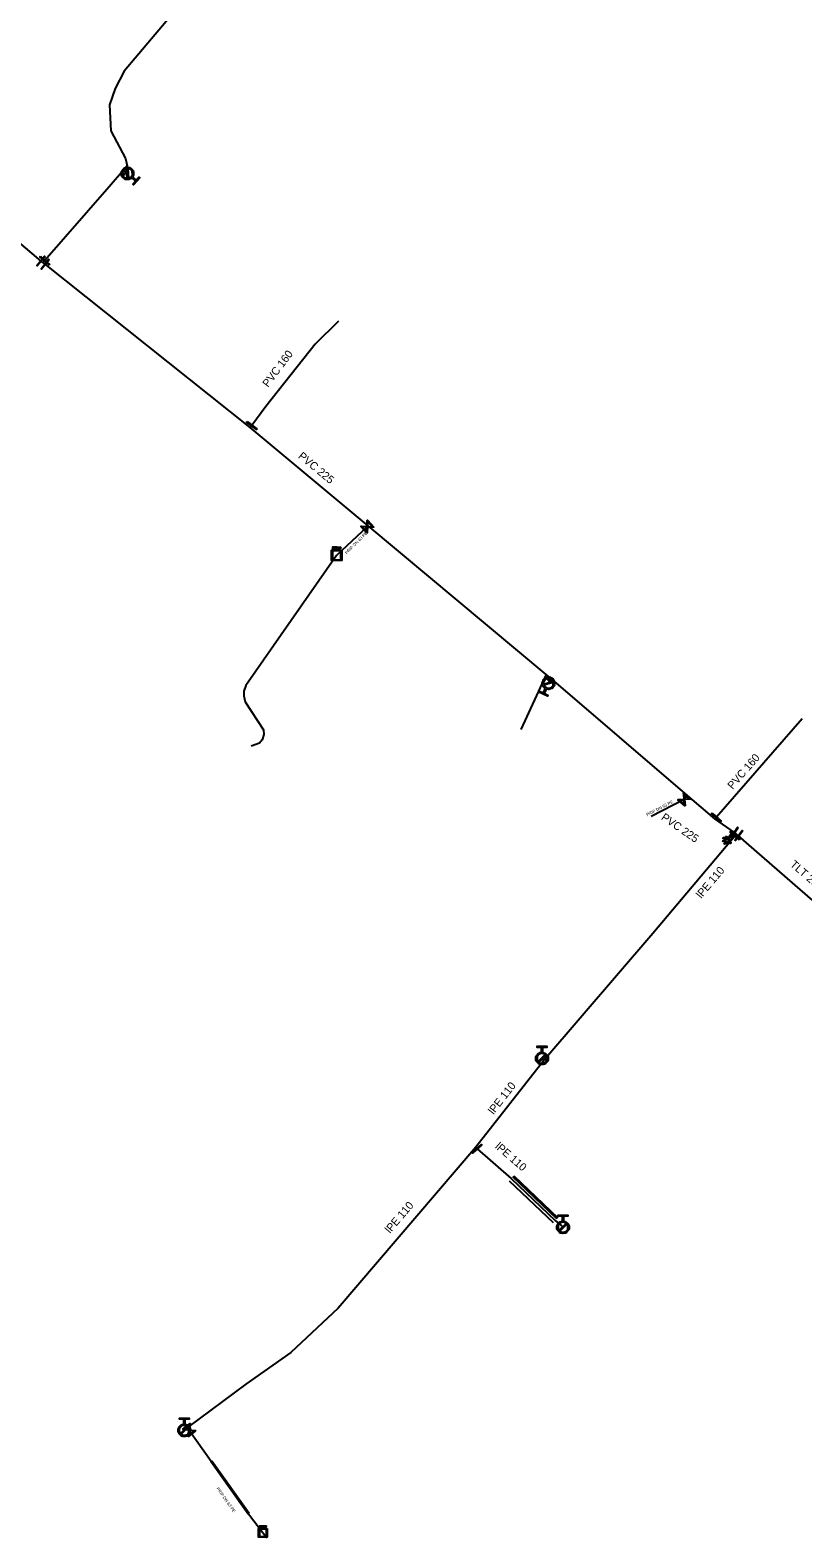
# Model space of a CAD drawing. Extents: x -643544 to -637295, y -1119190 to -1111715.
# Drawn here: x -640687.6 to -640560.5, y -1115940.8 to -1115692.7 of the extents above; entities that cross this region are included whole.
import ezdxf

# ---------------------------------------------------------------- set-up
doc = ezdxf.new("R2010")
doc.units = 0
for name, color, linetype in [('Default', 7, 'Continuous'), ('VP Chránička', 7, 'Continuous'), ('VP Chránička - okraje', 7, 'Continuous'), ('VP Hydrant', 7, 'Continuous'), ('VP Popis přípojky', 7, 'Continuous'), ('VP Přípojka', 7, 'Continuous'), ('VP Změna materiálu', 7, 'Continuous'), ('VP Řad', 7, 'Continuous'), ('VP Řad - popis', 7, 'Continuous'), ('VP Šachta', 7, 'Continuous'), ('VP Šoupě', 7, 'Continuous')]:
    doc.layers.add(name, color=color, linetype=linetype)

msp = doc.modelspace()

# ---------------------------------------------------------------- linework, layer by layer
at = {"layer": 'Default'}
for points in [[(-640670.88, -1115717.03), (-640671.14, -1115717.29), (-640671.5, -1115717.31), (-640671.92, -1115717.34), (-640672.23, -1115717.06), (-640672.54, -1115716.79), (-640672.57, -1115716.38), (-640672.6, -1115715.96), (-640672.32, -1115715.65), (-640672.05, -1115715.34), (-640671.64, -1115715.31), (-640671.23, -1115715.28), (-640670.91, -1115715.55), (-640670.6, -1115715.83), (-640670.57, -1115716.24), (-640670.54, -1115716.61), (-640670.76, -1115716.9)], [(-640671.72, -1115715.51), (-640671.99, -1115715.56), (-640672.18, -1115715.77), (-640672.4, -1115716.03), (-640672.38, -1115716.36), (-640672.36, -1115716.7), (-640672.1, -1115716.92), (-640671.88, -1115717.11), (-640671.61, -1115717.12)], [(-640671.42, -1115717.11), (-640671.15, -1115717.06), (-640670.95, -1115716.84), (-640670.73, -1115716.59), (-640670.76, -1115716.25), (-640670.78, -1115715.92), (-640671.03, -1115715.7), (-640671.25, -1115715.5), (-640671.53, -1115715.5)], [(-640637.64, -1115777.78), (-640637.59, -1115777.78), (-640637.57, -1115777.79), (-640637.54, -1115777.79), (-640637.52, -1115777.81), (-640637.49, -1115777.82), (-640637.48, -1115777.85), (-640637.47, -1115777.88), (-640637.47, -1115777.91), (-640637.47, -1115777.96), (-640637.5, -1115778), (-640637.54, -1115778.04), (-640637.63, -1115778.04)], [(-640637.23, -1115777.97), (-640637.19, -1115777.97), (-640637.17, -1115777.97), (-640637.15, -1115777.96), (-640637.14, -1115777.94), (-640637.13, -1115777.92), (-640637.13, -1115777.9), (-640637.13, -1115777.87), (-640637.15, -1115777.85), (-640637.17, -1115777.83), (-640637.22, -1115777.83)], [(-640637.22, -1115777.78), (-640637.17, -1115777.78), (-640637.14, -1115777.8), (-640637.11, -1115777.81), (-640637.09, -1115777.84), (-640637.07, -1115777.87), (-640637.07, -1115777.9), (-640637.07, -1115777.95), (-640637.1, -1115777.98), (-640637.13, -1115778.01), (-640637.19, -1115778.02), (-640637.17, -1115778.03), (-640637.16, -1115778.04), (-640637.13, -1115778.06), (-640637.11, -1115778.1)], [(-640636.67, -1115777.79), (-640636.63, -1115777.79), (-640636.61, -1115777.79), (-640636.58, -1115777.8), (-640636.55, -1115777.81), (-640636.53, -1115777.82), (-640636.52, -1115777.85), (-640636.51, -1115777.88), (-640636.51, -1115777.91), (-640636.51, -1115777.97), (-640636.54, -1115778), (-640636.58, -1115778.04), (-640636.67, -1115778.04)], [(-640637.63, -1115777.99), (-640637.57, -1115777.99), (-640637.55, -1115777.97), (-640637.53, -1115777.95), (-640637.53, -1115777.91), (-640637.53, -1115777.88), (-640637.54, -1115777.86), (-640637.56, -1115777.85), (-640637.58, -1115777.84), (-640637.59, -1115777.84), (-640637.63, -1115777.84)], [(-640637.16, -1115778.13), (-640637.19, -1115778.09), (-640637.2, -1115778.07), (-640637.22, -1115778.04), (-640637.23, -1115778.04), (-640637.25, -1115778.03), (-640637.26, -1115778.03), (-640637.27, -1115778.02), (-640637.29, -1115778.02)], [(-640636.67, -1115777.99), (-640636.61, -1115777.99), (-640636.59, -1115777.97), (-640636.57, -1115777.95), (-640636.57, -1115777.91), (-640636.57, -1115777.89), (-640636.58, -1115777.87), (-640636.59, -1115777.85), (-640636.61, -1115777.84), (-640636.63, -1115777.84), (-640636.67, -1115777.84)], [(-640602.86, -1115801.05), (-640603.17, -1115800.86), (-640603.29, -1115800.52), (-640603.42, -1115800.12), (-640603.24, -1115799.75), (-640603.06, -1115799.38), (-640602.66, -1115799.24), (-640602.27, -1115799.11), (-640601.9, -1115799.29), (-640601.53, -1115799.47), (-640601.39, -1115799.86), (-640601.26, -1115800.25), (-640601.44, -1115800.63), (-640601.62, -1115801), (-640602.01, -1115801.14), (-640602.36, -1115801.26), (-640602.69, -1115801.13)], [(-640601.6, -1115799.84), (-640601.72, -1115799.59), (-640601.98, -1115799.46), (-640602.28, -1115799.32), (-640602.6, -1115799.42), (-640602.92, -1115799.53), (-640603.07, -1115799.84), (-640603.2, -1115800.1), (-640603.13, -1115800.37)], [(-640603.07, -1115800.54), (-640602.96, -1115800.8), (-640602.69, -1115800.92), (-640602.39, -1115801.07), (-640602.07, -1115800.96), (-640601.76, -1115800.85), (-640601.61, -1115800.55), (-640601.48, -1115800.29), (-640601.54, -1115800.01)], [(-640603.33, -1115860.96), (-640602.97, -1115860.99), (-640602.71, -1115861.24), (-640602.42, -1115861.54), (-640602.42, -1115861.95), (-640602.42, -1115862.37), (-640602.71, -1115862.66), (-640603.01, -1115862.95), (-640603.42, -1115862.95), (-640603.83, -1115862.95), (-640604.13, -1115862.66), (-640604.42, -1115862.37), (-640604.42, -1115861.95), (-640604.42, -1115861.54), (-640604.13, -1115861.24), (-640603.87, -1115860.98), (-640603.51, -1115860.96)], [(-640602.91, -1115861.32), (-640603.13, -1115861.14), (-640603.42, -1115861.14), (-640603.76, -1115861.14), (-640604, -1115861.37), (-640604.23, -1115861.61), (-640604.23, -1115861.95), (-640604.23, -1115862.24), (-640604.06, -1115862.46)], [(-640603.93, -1115862.59), (-640603.71, -1115862.76), (-640603.42, -1115862.76), (-640603.09, -1115862.76), (-640602.85, -1115862.53), (-640602.61, -1115862.29), (-640602.61, -1115861.95), (-640602.61, -1115861.66), (-640602.78, -1115861.44)], [(-640599.87, -1115888.73), (-640599.51, -1115888.76), (-640599.26, -1115889.02), (-640598.96, -1115889.31), (-640598.96, -1115889.73), (-640598.96, -1115890.14), (-640599.26, -1115890.43), (-640599.55, -1115890.73), (-640599.97, -1115890.73), (-640600.38, -1115890.73), (-640600.67, -1115890.43), (-640600.96, -1115890.14), (-640600.96, -1115889.73), (-640600.96, -1115889.31), (-640600.67, -1115889.02), (-640600.42, -1115888.76), (-640600.06, -1115888.73)], [(-640599.46, -1115889.09), (-640599.67, -1115888.91), (-640599.97, -1115888.91), (-640600.3, -1115888.91), (-640600.54, -1115889.15), (-640600.78, -1115889.39), (-640600.78, -1115889.72), (-640600.78, -1115890.02), (-640600.6, -1115890.23)], [(-640600.47, -1115890.36), (-640600.26, -1115890.54), (-640599.97, -1115890.54), (-640599.63, -1115890.54), (-640599.39, -1115890.3), (-640599.15, -1115890.06), (-640599.15, -1115889.72), (-640599.15, -1115889.43), (-640599.33, -1115889.22)], [(-640662.14, -1115922.14), (-640661.78, -1115922.17), (-640661.53, -1115922.43), (-640661.24, -1115922.72), (-640661.24, -1115923.14), (-640661.24, -1115923.56), (-640661.53, -1115923.85), (-640661.82, -1115924.14), (-640662.24, -1115924.14), (-640662.65, -1115924.14), (-640662.94, -1115923.85), (-640663.24, -1115923.56), (-640663.24, -1115923.14), (-640663.24, -1115922.72), (-640662.94, -1115922.43), (-640662.69, -1115922.17), (-640662.33, -1115922.14)], [(-640661.73, -1115922.5), (-640661.94, -1115922.32), (-640662.24, -1115922.32), (-640662.58, -1115922.32), (-640662.81, -1115922.56), (-640663.05, -1115922.8), (-640663.05, -1115923.14), (-640663.05, -1115923.43), (-640662.87, -1115923.65)], [(-640662.74, -1115923.78), (-640662.53, -1115923.95), (-640662.24, -1115923.95), (-640661.9, -1115923.95), (-640661.66, -1115923.71), (-640661.43, -1115923.47), (-640661.43, -1115923.14), (-640661.43, -1115922.85), (-640661.6, -1115922.63)], [(-640649.68, -1115938.86), (-640649.65, -1115938.86), (-640649.63, -1115938.86), (-640649.6, -1115938.86), (-640649.58, -1115938.88), (-640649.56, -1115938.89), (-640649.55, -1115938.91), (-640649.54, -1115938.93), (-640649.54, -1115938.96), (-640649.54, -1115939.01), (-640649.57, -1115939.04), (-640649.6, -1115939.07), (-640649.68, -1115939.07)], [(-640649.68, -1115939.03), (-640649.63, -1115939.03), (-640649.61, -1115939.01), (-640649.59, -1115938.99), (-640649.59, -1115938.96), (-640649.59, -1115938.94), (-640649.6, -1115938.92), (-640649.61, -1115938.91), (-640649.63, -1115938.9), (-640649.64, -1115938.9), (-640649.68, -1115938.9)], [(-640649.29, -1115939.14), (-640649.31, -1115939.11), (-640649.32, -1115939.09), (-640649.33, -1115939.07), (-640649.35, -1115939.07), (-640649.36, -1115939.06), (-640649.37, -1115939.06), (-640649.37, -1115939.06), (-640649.39, -1115939.06)], [(-640649.35, -1115939.01), (-640649.31, -1115939.01), (-640649.3, -1115939.01), (-640649.28, -1115939), (-640649.27, -1115938.99), (-640649.26, -1115938.97), (-640649.26, -1115938.95), (-640649.26, -1115938.93), (-640649.28, -1115938.91), (-640649.3, -1115938.9), (-640649.34, -1115938.9)], [(-640649.34, -1115938.86), (-640649.29, -1115938.86), (-640649.26, -1115938.87), (-640649.24, -1115938.88), (-640649.22, -1115938.9), (-640649.21, -1115938.92), (-640649.21, -1115938.95), (-640649.21, -1115938.99), (-640649.23, -1115939.02), (-640649.26, -1115939.04), (-640649.31, -1115939.05), (-640649.29, -1115939.06), (-640649.28, -1115939.07), (-640649.26, -1115939.09), (-640649.24, -1115939.12)], [(-640648.88, -1115938.86), (-640648.84, -1115938.86), (-640648.82, -1115938.86), (-640648.8, -1115938.87), (-640648.78, -1115938.88), (-640648.76, -1115938.89), (-640648.75, -1115938.91), (-640648.74, -1115938.93), (-640648.74, -1115938.96), (-640648.74, -1115939.01), (-640648.77, -1115939.04), (-640648.8, -1115939.07), (-640648.87, -1115939.07)], [(-640648.87, -1115939.03), (-640648.83, -1115939.03), (-640648.81, -1115939.01), (-640648.79, -1115938.99), (-640648.79, -1115938.96), (-640648.79, -1115938.94), (-640648.8, -1115938.92), (-640648.81, -1115938.91), (-640648.83, -1115938.9), (-640648.84, -1115938.9), (-640648.88, -1115938.9)]]:
    msp.add_open_spline(points, degree=3, dxfattribs=at)
at = {"layer": 'VP Chránička'}
for points in [[(-640608.13, -1115881.34), (-640600.91, -1115888.24)], [(-640608.8, -1115882.08), (-640601.6, -1115888.96)], [(-640657.8, -1115928.2), (-640651.65, -1115936.86)]]:
    msp.add_lwpolyline(points, dxfattribs=at)
at = {"layer": 'VP Chránička - okraje'}
for points in [[(-640600.99, -1115888.32), (-640608.2, -1115881.42)], [(-640608.05, -1115881.26), (-640600.83, -1115888.16)], [(-640651.74, -1115936.93), (-640657.89, -1115928.27)], [(-640657.71, -1115928.14), (-640651.56, -1115936.79)]]:
    msp.add_lwpolyline(points, dxfattribs=at)
at = {"layer": 'VP Hydrant'}
for points in [[(-640671.61, -1115717.12), (-640671.72, -1115715.51)], [(-640671.53, -1115715.5), (-640671.42, -1115717.11)], [(-640670.76, -1115716.9), (-640670.14, -1115717.43), (-640669.69, -1115716.92), (-640669.55, -1115717.04), (-640670.58, -1115718.21), (-640670.71, -1115718.09), (-640670.26, -1115717.57), (-640670.88, -1115717.03)], [(-640603.13, -1115800.37), (-640601.6, -1115799.84)], [(-640601.54, -1115800.01), (-640603.07, -1115800.54)], [(-640602.69, -1115801.13), (-640603.05, -1115801.86), (-640602.43, -1115802.17), (-640602.51, -1115802.33), (-640603.92, -1115801.65), (-640603.84, -1115801.48), (-640603.22, -1115801.78), (-640602.86, -1115801.05)], [(-640603.51, -1115860.96), (-640603.51, -1115860.14), (-640604.2, -1115860.14), (-640604.2, -1115859.95), (-640602.64, -1115859.95), (-640602.64, -1115860.14), (-640603.33, -1115860.14), (-640603.33, -1115860.96)], [(-640604.06, -1115862.46), (-640602.91, -1115861.32)], [(-640602.78, -1115861.44), (-640603.93, -1115862.59)], [(-640600.06, -1115888.73), (-640600.06, -1115887.91), (-640600.75, -1115887.91), (-640600.75, -1115887.73), (-640599.18, -1115887.73), (-640599.18, -1115887.91), (-640599.87, -1115887.91), (-640599.87, -1115888.73)], [(-640600.6, -1115890.23), (-640599.46, -1115889.09)], [(-640599.33, -1115889.22), (-640600.47, -1115890.36)], [(-640662.33, -1115922.14), (-640662.33, -1115921.32), (-640663.02, -1115921.32), (-640663.02, -1115921.14), (-640661.45, -1115921.14), (-640661.45, -1115921.32), (-640662.14, -1115921.32), (-640662.14, -1115922.14)], [(-640662.87, -1115923.65), (-640661.73, -1115922.5)], [(-640661.6, -1115922.63), (-640662.74, -1115923.78)]]:
    msp.add_lwpolyline(points, dxfattribs=at)
at = {"layer": 'VP Přípojka'}
for points in [[(-640671.57, -1115716.31), (-640671.8, -1115716.11), (-640672.2, -1115715.76)], [(-640632, -1115774.31), (-640632.15, -1115774.46), (-640637.18, -1115779.16), (-640652.09, -1115800.59), (-640652.44, -1115801.51), (-640652.46, -1115802.29), (-640652.2, -1115803.27), (-640649.18, -1115807.85), (-640649.14, -1115808.62), (-640649.43, -1115809.52), (-640649.88, -1115810.05), (-640651.21, -1115810.57)], [(-640602.74, -1115798.74), (-640606.91, -1115807.79)], [(-640602.34, -1115800.19), (-640602.15, -1115799.8), (-640601.87, -1115799.47)], [(-640579.47, -1115818.7), (-640580.02, -1115819.32), (-640585.46, -1115822.12)], [(-640603.14, -1115862.28), (-640603.42, -1115861.95)], [(-640661.72, -1115922.7), (-640661.41, -1115923.1), (-640657.8, -1115928.2), (-640651.65, -1115936.86), (-640649.92, -1115939.17), (-640648.68, -1115940.83)]]:
    msp.add_lwpolyline(points, dxfattribs=at)
at = {"layer": 'VP Změna materiálu'}
msp.add_lwpolyline([(-640573.04, -1115826.26), (-640573.35, -1115826.71), (-640573.47, -1115826.62), (-640573.17, -1115826.18), (-640573.63, -1115826.26), (-640573.66, -1115826.11), (-640573.2, -1115826.02), (-640573.67, -1115825.7), (-640573.59, -1115825.57), (-640573.1, -1115825.9), (-640573.19, -1115825.44), (-640573.04, -1115825.41), (-640572.95, -1115825.86), (-640572.05, -1115824.56), (-640571.92, -1115824.65), (-640572.83, -1115825.96), (-640572.36, -1115825.87), (-640572.34, -1115826.02), (-640572.8, -1115826.11), (-640572.32, -1115826.44), (-640572.41, -1115826.57), (-640572.88, -1115826.24), (-640572.8, -1115826.7), (-640572.95, -1115826.73), (-640573.04, -1115826.26)], dxfattribs=at)
at = {"layer": 'VP Řad'}
for points in [[(-640550.3, -1115564.07), (-640550.83, -1115564.84), (-640551.07, -1115565.27), (-640560.95, -1115579.51), (-640562.18, -1115580.12), (-640565.72, -1115579.18), (-640572.72, -1115581.54), (-640619.27, -1115636.87), (-640672.1, -1115699.48), (-640673.58, -1115702.36), (-640674.55, -1115705), (-640674.32, -1115709.29), (-640671.92, -1115713.83), (-640671.64, -1115715.04), (-640672.2, -1115715.76), (-640674.57, -1115718.49), (-640685.17, -1115730.64), (-640685.42, -1115730.98)], [(-640728.97, -1115694.03), (-640685.8, -1115730.74), (-640685.42, -1115730.98)], [(-640651.4, -1115758.11), (-640685.11, -1115731.26), (-640685.42, -1115730.98)], [(-640636.89, -1115740.6), (-640640.73, -1115744.42), (-640648.82, -1115754.69), (-640651.14, -1115757.78), (-640651.4, -1115758.11)], [(-640574.99, -1115822.53), (-640579.47, -1115818.7), (-640601.87, -1115799.47), (-640602.74, -1115798.74), (-640632, -1115774.31), (-640651.4, -1115758.11)], [(-640560.62, -1115806.05), (-640574.75, -1115822.25), (-640574.99, -1115822.53)], [(-640571.76, -1115824.76), (-640574.99, -1115822.53)], [(-640552.57, -1115841.46), (-640569.36, -1115826.85), (-640571.14, -1115825.26), (-640571.44, -1115825.05), (-640571.76, -1115824.76)], [(-640571.44, -1115825.05), (-640571.67, -1115825.29), (-640585.22, -1115841.41), (-640603.14, -1115862.28), (-640614.31, -1115876.56), (-640636.93, -1115903.03), (-640644.72, -1115910.33), (-640652.11, -1115915.56), (-640661.72, -1115922.7), (-640662.24, -1115923.14)], [(-640614.31, -1115876.56), (-640614.09, -1115876.82), (-640608.46, -1115881.71), (-640601.25, -1115888.6), (-640599.96, -1115889.73)]]:
    msp.add_lwpolyline(points, dxfattribs=at)
at = {"layer": 'VP Šachta'}
for points in [[(-640637.8, -1115778.21), (-640637.8, -1115777.78), (-640637.64, -1115777.78)], [(-640637.41, -1115778.21), (-640637.41, -1115777.78), (-640637.22, -1115777.78)], [(-640637.22, -1115777.83), (-640637.36, -1115777.83), (-640637.36, -1115777.97)], [(-640636.98, -1115778.22), (-640636.98, -1115777.79), (-640636.92, -1115777.79), (-640636.92, -1115778.22), (-640636.98, -1115778.22)], [(-640636.83, -1115778.22), (-640636.83, -1115777.79), (-640636.67, -1115777.79)], [(-640636.33, -1115778.29), (-640636.33, -1115780.03), (-640638.03, -1115780.03), (-640638.03, -1115778.29), (-640636.33, -1115778.29)], [(-640637.88, -1115778.44), (-640637.88, -1115779.88), (-640636.48, -1115779.88), (-640636.48, -1115778.44), (-640637.88, -1115778.44)], [(-640637.63, -1115778.04), (-640637.74, -1115778.04), (-640637.74, -1115778.21), (-640637.8, -1115778.21)], [(-640637.63, -1115777.84), (-640637.74, -1115777.84), (-640637.74, -1115777.99)], [(-640637.74, -1115777.99), (-640637.63, -1115777.99)], [(-640637.29, -1115778.02), (-640637.36, -1115778.02), (-640637.36, -1115778.21), (-640637.41, -1115778.21)], [(-640637.36, -1115777.97), (-640637.23, -1115777.97)], [(-640637.11, -1115778.1), (-640637.03, -1115778.21), (-640637.11, -1115778.21), (-640637.16, -1115778.13)], [(-640636.67, -1115778.04), (-640636.78, -1115778.04), (-640636.78, -1115778.22), (-640636.83, -1115778.22)], [(-640636.67, -1115777.84), (-640636.78, -1115777.84), (-640636.78, -1115777.99)], [(-640636.78, -1115777.99), (-640636.67, -1115777.99)], [(-640649.82, -1115939.22), (-640649.82, -1115938.86), (-640649.68, -1115938.86)], [(-640649.68, -1115939.07), (-640649.77, -1115939.07), (-640649.77, -1115939.22), (-640649.82, -1115939.22)], [(-640649.68, -1115938.9), (-640649.77, -1115938.9), (-640649.77, -1115939.03)], [(-640649.77, -1115939.03), (-640649.68, -1115939.03)], [(-640649.5, -1115939.22), (-640649.5, -1115938.86), (-640649.34, -1115938.86)], [(-640649.39, -1115939.06), (-640649.45, -1115939.06), (-640649.45, -1115939.22), (-640649.5, -1115939.22)], [(-640649.34, -1115938.9), (-640649.45, -1115938.9), (-640649.45, -1115939.01)], [(-640649.45, -1115939.01), (-640649.35, -1115939.01)], [(-640649.13, -1115939.22), (-640649.13, -1115938.86), (-640649.09, -1115938.86), (-640649.09, -1115939.22), (-640649.13, -1115939.22)], [(-640649.01, -1115939.22), (-640649.01, -1115938.86), (-640648.88, -1115938.86)], [(-640648.87, -1115939.07), (-640648.97, -1115939.07), (-640648.97, -1115939.22), (-640649.01, -1115939.22)], [(-640648.88, -1115938.9), (-640648.97, -1115938.9), (-640648.97, -1115939.03)], [(-640648.97, -1115939.03), (-640648.87, -1115939.03)], [(-640648.59, -1115939.28), (-640648.59, -1115940.73), (-640650.01, -1115940.73), (-640650.01, -1115939.28), (-640648.59, -1115939.28)], [(-640649.89, -1115939.4), (-640649.89, -1115940.61), (-640648.72, -1115940.61), (-640648.72, -1115939.4), (-640649.89, -1115939.4)], [(-640649.24, -1115939.12), (-640649.18, -1115939.22), (-640649.24, -1115939.22), (-640649.29, -1115939.14)]]:
    msp.add_lwpolyline(points, dxfattribs=at)
at = {"layer": 'VP Šoupě'}
for points in [[(-640671.27, -1115715.58), (-640672.26, -1115716.71), (-640672.33, -1115716.64), (-640671.34, -1115715.51), (-640671.27, -1115715.58)], [(-640685.1, -1115730.02), (-640686.4, -1115731.54), (-640686.5, -1115731.46), (-640685.2, -1115729.94), (-640685.1, -1115730.02)], [(-640685.88, -1115729.94), (-640684.38, -1115731.25), (-640684.46, -1115731.34), (-640685.96, -1115730.03), (-640685.88, -1115729.94)], [(-640684.44, -1115730.52), (-640685.68, -1115732.08), (-640685.78, -1115732), (-640684.54, -1115730.44), (-640684.44, -1115730.52)], [(-640651.9, -1115757.13), (-640650.3, -1115758.33), (-640650.38, -1115758.43), (-640651.98, -1115757.23), (-640651.9, -1115757.13)], [(-640632.2, -1115775.51), (-640633.21, -1115774.41), (-640633.17, -1115774.37), (-640633.04, -1115774.38), (-640632.2, -1115774.41), (-640632.16, -1115773.44), (-640632.11, -1115773.39), (-640631.09, -1115774.5), (-640631.14, -1115774.54), (-640632.11, -1115774.5), (-640632.14, -1115775.34), (-640632.15, -1115775.47), (-640632.2, -1115775.51)], [(-640632.23, -1115775.34), (-640632.2, -1115774.5), (-640633.04, -1115774.47), (-640632.23, -1115775.34)], [(-640632.08, -1115773.57), (-640632.11, -1115774.41), (-640631.27, -1115774.44), (-640632.08, -1115773.57)], [(-640602.69, -1115799.28), (-640601.54, -1115800.24), (-640601.6, -1115800.31), (-640602.75, -1115799.35), (-640602.69, -1115799.28)], [(-640580.08, -1115818.26), (-640578.96, -1115819.25), (-640579, -1115819.3), (-640579.13, -1115819.3), (-640579.97, -1115819.36), (-640579.9, -1115820.33), (-640579.95, -1115820.38), (-640581.07, -1115819.39), (-640581.03, -1115819.34), (-640580.06, -1115819.28), (-640580.12, -1115818.44), (-640580.13, -1115818.31), (-640580.08, -1115818.26)], [(-640580, -1115820.21), (-640580.05, -1115819.37), (-640580.89, -1115819.42), (-640580, -1115820.21)], [(-640580.03, -1115818.44), (-640579.97, -1115819.27), (-640579.14, -1115819.22), (-640580.03, -1115818.44)], [(-640575.46, -1115821.55), (-640573.95, -1115822.86), (-640574.03, -1115822.95), (-640575.54, -1115821.64), (-640575.46, -1115821.55)], [(-640570.95, -1115825.99), (-640572.48, -1115824.7), (-640572.4, -1115824.6), (-640570.87, -1115825.89), (-640570.95, -1115825.99)], [(-640571.15, -1115823.97), (-640572.27, -1115825.62), (-640572.38, -1115825.56), (-640571.26, -1115823.9), (-640571.15, -1115823.97)], [(-640570.39, -1115824.51), (-640571.62, -1115826.09), (-640571.72, -1115826.01), (-640570.49, -1115824.44), (-640570.39, -1115824.51)], [(-640613.29, -1115876.22), (-640614.81, -1115877.52), (-640614.89, -1115877.43), (-640613.37, -1115876.13), (-640613.29, -1115876.22)], [(-640660.36, -1115923.22), (-640661.54, -1115924.15), (-640661.58, -1115924.1), (-640661.56, -1115923.97), (-640661.46, -1115923.14), (-640662.42, -1115923.02), (-640662.46, -1115922.97), (-640661.28, -1115922.04), (-640661.24, -1115922.1), (-640661.36, -1115923.06), (-640660.53, -1115923.16), (-640660.4, -1115923.17), (-640660.36, -1115923.22)], [(-640662.29, -1115922.95), (-640661.45, -1115923.05), (-640661.35, -1115922.22), (-640662.29, -1115922.95)], [(-640660.54, -1115923.25), (-640661.37, -1115923.15), (-640661.47, -1115923.98), (-640660.54, -1115923.25)]]:
    msp.add_lwpolyline(points, dxfattribs=at)

# ---------------------------------------------------------------- texts
at = {"layer": 'VP Popis přípojky'}
for rotation, p in [(45.4098, (-640635.5, -1115779.01)), (27.247, (-640586.13, -1115822.11)), (305.3934, (-640656.98, -1115932.74))]:
    msp.add_text('PRIP DN 63 PE', height=0.5, rotation=rotation, dxfattribs=at).set_placement(p)
at = {"layer": 'VP Řad - popis'}
for s, rotation, p in [('PVC 160', 53.1005, (-640648.46, -1115751.59)), ('PVC 225', 320.1391, (-640643.61, -1115763.02)), ('PVC 160', 48.9119, (-640572.08, -1115817.76)), ('PVC 225', 325.3335, (-640583.94, -1115822.55)), ('TLT 200', 318.9717, (-640562.73, -1115830.19)), ('lPE 110', 49.9543, (-640577.23, -1115835.71)), ('lPE 110', 51.9695, (-640611.38, -1115871.26)), ('lPE 110', 319.0167, (-640611.24, -1115876.6)), ('lPE 110', 49.4888, (-640628.39, -1115890.82))]:
    msp.add_text(s, height=1.3, rotation=rotation, dxfattribs=at).set_placement(p)

doc.saveas('drawing.dxf')
